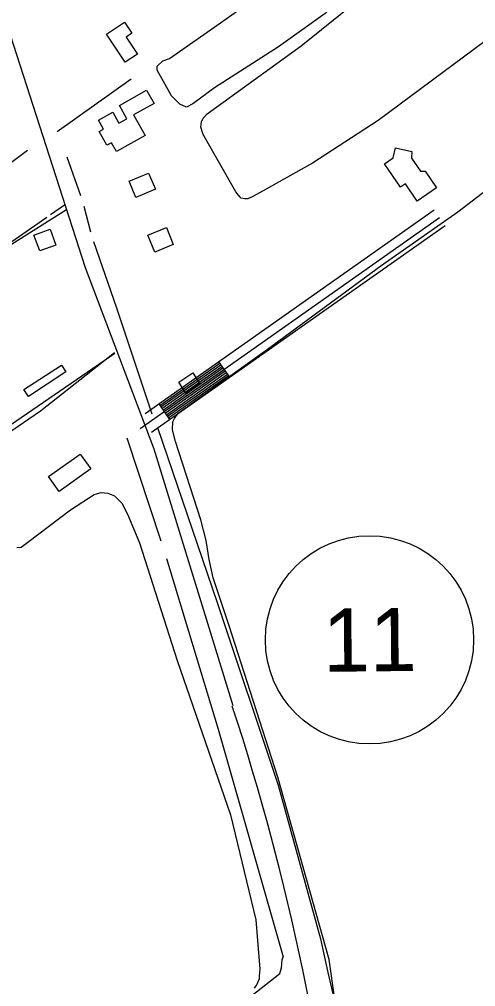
# Model space of a CAD drawing. Extents: x 3807117 to 3845308, y 337856 to 363736.
# Drawn here: x 3827907 to 3828631, y 344493 to 346026 of the extents above; entities that cross this region are included whole.
import ezdxf

# ---------------------------------------------------------------- set-up
doc = ezdxf.new("R2010")
doc.units = 0
for name, color, linetype in [('V-BLDG-OTLN', 7, 'Continuous'), ('V-ROAD-CNTR', 7, 'Continuous'), ('V-ROAD-IDEN', 7, 'Continuous'), ('V-SITE-VEGE', 7, 'Continuous'), ('V-TOPO-SHOR', 7, 'Continuous')]:
    doc.layers.add(name, color=color, linetype=linetype)

msp = doc.modelspace()

# ---------------------------------------------------------------- linework, layer by layer
at = {"layer": 'V-BLDG-OTLN'}
for points in [[(3828075.3, 345957.7), (3828045.8, 346002.1), (3828074.3, 346021), (3828085.8, 346003.6), (3828076.6, 345997.5), (3828094.6, 345970.5)], [(3828066, 345888.9), (3828109.3, 345913.2), (3828121.1, 345892.3), (3828088.6, 345874.1), (3828106.9, 345841.5), (3828061.5, 345816), (3828053.5, 345830.2), (3828046, 345826), (3828033.9, 345847.7), (3828040.7, 345851.5), (3828032.7, 345865.8), (3828055.6, 345878.7), (3828065.4, 345861.2), (3828077.7, 345868)], [(3828550.9, 345784.9), (3828568.9, 345758.4), (3828538.4, 345737.7), (3828519.8, 345765), (3828511.9, 345759.6), (3828486.6, 345796.8), (3828500.3, 345806.1), (3828503.6, 345822), (3828529.8, 345816.3), (3828528.9, 345805.7), (3828543.4, 345785)], [(3828081.4, 345769), (3828112.4, 345782.1), (3828123.2, 345756.7), (3828092.2, 345743.6)], [(3827930.7, 345683.9), (3827956.3, 345693.1), (3827965.3, 345667.8), (3827939.7, 345658.7)], [(3828111.1, 345683.5), (3828140.5, 345695.6), (3828151.5, 345668.8), (3828122.2, 345656.7)], [(3827981.4, 345466.9), (3827921.9, 345428.3), (3827914.8, 345439.2), (3827974.3, 345477.8)], [(3828182.3, 345465.5), (3828193.8, 345448.1), (3828171.6, 345433.4), (3828160.1, 345450.8)], [(3827970.6, 345277.7), (3827953.9, 345301.2), (3828004.1, 345336.8), (3828020.8, 345313.3)]]:
    msp.add_lwpolyline(points, close=True, dxfattribs=at)
at = {"layer": 'V-ROAD-CNTR'}
for p, q in [((3828223.4, 345483.2), (3828240.6, 345458.6)), ((3828128.4, 345416.4), (3828145.7, 345391.9))]:
    msp.add_line(p, q, dxfattribs=at)
for points in [[(3827604.7, 346873.9), (3827835.5, 346178.3), (3828011.9, 345632.7), (3828120.9, 345345.2), (3828245.8, 344938.6)], [(3827979.2, 345731.4), (3827957.1, 345716.1)], [(3827798.4, 345601.1), (3827895.1, 345669.3), (3827982.3, 345724.3)], [(3828106.9, 345401.2), (3828565.1, 345723.6)], [(3827950.8, 345711.7), (3827793.3, 345602.3), (3827770.2, 345595.4), (3827727, 345603.4), (3827692.3, 345615.3), (3827664.8, 345615.2), (3827620.3, 345590.6), (3827006.7, 345156.6)], [(3828099.1, 345377.4), (3828573.7, 345711.4)], [(3828116.9, 345371.6), (3828582.4, 345699.1)], [(3827079.2, 344799.2), (3827148.1, 344858.3), (3827279.5, 344950.3), (3827441.4, 345058.6), (3827645.3, 345202.5), (3827832.6, 345331.2), (3827941.2, 345405.4), (3828058.4, 345497.8)], [(3828058.8, 345496.4), (3827310.6, 344982.8), (3827094.4, 344822)], [(3828130.2, 345413.9), (3828225.1, 345480.7)], [(3828131.9, 345411.5), (3828226.8, 345478.3)], [(3828133.6, 345409), (3828228.5, 345475.8)], [(3828135.3, 345406.6), (3828230.3, 345473.4)], [(3828137.1, 345404.1), (3828232, 345470.9)], [(3828138.8, 345401.7), (3828233.7, 345468.5)], [(3828140.5, 345399.2), (3828235.4, 345466)], [(3828142.2, 345396.8), (3828237.2, 345463.5)], [(3828144, 345394.3), (3828238.9, 345461.1)]]:
    msp.add_lwpolyline(points, dxfattribs=at)
msp.add_arc((3824514.6, 343715.7), 3925.5, 5.5037, 18.1381, dxfattribs=at)
at = {"layer": 'V-ROAD-IDEN'}
msp.add_circle((3828462.6, 345042.6), 165, dxfattribs=at)
at = {"layer": 'V-SITE-VEGE'}
msp.add_lwpolyline([(3828145.7, 345963.8), (3828226.5, 346020), (3828307.4, 346077.4), (3828343.2, 346105.3), (3828357.3, 346110.9), (3828364.6, 346111.4), (3828378.7, 346107.1), (3828390.1, 346098.1), (3828402.5, 346084.4), (3828408.7, 346072.4), (3828411.7, 346061.9), (3828409.6, 346052), (3828392.2, 346034.9), (3828318.1, 345982.2), (3828216.8, 345917.3), (3828182.7, 345891.9), (3828172.7, 345886.3), (3828161.8, 345891.1), (3828148.8, 345904.2), (3828126.2, 345945.1), (3828126.2, 345951.4), (3828135.2, 345959.7)], close=True, dxfattribs=at)
for points in [[(3828663, 346003.5), (3828476.5, 345865.1), (3828372.1, 345797.5), (3828327.6, 345772.7), (3828298.7, 345756.4), (3828277.5, 345744.8), (3828269.8, 345741.2), (3828265.1, 345741.3), (3828259, 345742.4), (3828257.5, 345743.9), (3828250.8, 345752.2), (3828199.1, 345843.1), (3828195.1, 345854.5), (3828196.2, 345863.2), (3828198.8, 345868.9), (3828205, 345876), (3828354, 345983.8), (3828480.4, 346085.7)], [(3828423.1, 344364.3), (3828398.8, 344536.2), (3828317.3, 344824.9), (3828240, 345064.7), (3828214.9, 345141), (3828208.5, 345169.8), (3828203.6, 345200.2), (3828195.1, 345232.7), (3828155, 345357), (3828150.5, 345375.5), (3828150.6, 345387.8), (3828153.2, 345393), (3828159.4, 345401.7), (3828300.7, 345502.9), (3828482.8, 345636.6), (3828602.5, 345720.4), (3828780, 345857)], [(3827903.5, 345188.6), (3827910.2, 345189.6), (3827921.1, 345197.2), (3827988.8, 345248.6), (3828026.1, 345273), (3828037.4, 345276), (3828047.7, 345274.8), (3828058.4, 345270.6), (3828069.7, 345259.2), (3828078.8, 345241.7), (3828097.7, 345196.2), (3828157.5, 345009.9), (3828242, 344765.2), (3828282.3, 344599.1), (3828288.9, 344520.8), (3828287.8, 344510.5), (3828287.7, 344505.8), (3828284.1, 344496.6), (3828279.9, 344490.5)]]:
    msp.add_lwpolyline(points, dxfattribs=at)
at = {"layer": 'V-TOPO-SHOR'}
for p, q in [((3828084.7, 345930.6), (3827967.2, 345847.2)), ((3827982.8, 345808), (3828004.4, 345746.7)), ((3828009.9, 345729.7), (3828020.3, 345689)), ((3828077.7, 345362.7), (3828132, 345199.5))]:
    msp.add_line(p, q, dxfattribs=at)
for points in [[(3827920.6, 345817.7), (3827823.3, 345745.4), (3827683.6, 345647.2)], [(3828024.8, 345673.6), (3828061.5, 345568.6), (3828117.6, 345400.7)], [(3828126.7, 345379.1), (3828221, 345101.6), (3828317.7, 344812.2), (3828385.1, 344568.8), (3828396.4, 344515.8), (3828404.4, 344481.9), (3828410.6, 344425.9), (3828436.8, 344177.7), (3828458.1, 344012.7)], [(3828140.5, 345171.7), (3828222.8, 344901.2), (3828325.9, 344540.5)], [(3827020.6, 343549.7), (3827110.3, 343619), (3827359.5, 343806), (3827657.3, 344020.4), (3827932.9, 344224.1), (3828221.5, 344436.5), (3828320.5, 344514), (3828323.1, 344522.7), (3828324.3, 344535.6), (3828325.9, 344540.5)]]:
    msp.add_lwpolyline(points, dxfattribs=at)

# ---------------------------------------------------------------- texts
at = {"layer": 'V-ROAD-IDEN'}
msp.add_text('11', height=100, rotation=0.5605, dxfattribs=at).set_placement((3828389.1, 344991.9))

doc.saveas('drawing.dxf')
